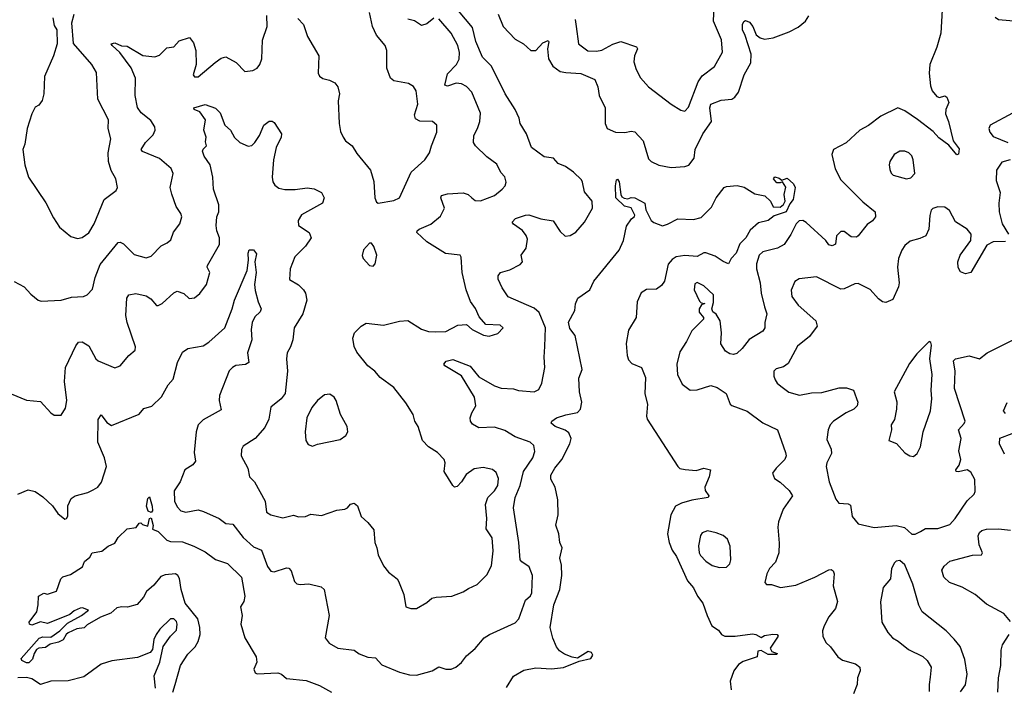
# Model space of a CAD drawing. Extents: x 2199565 to 2323334, y 894172 to 1018966.
# Tile 346 of 440: x 2305175 to 2310859, y 968265 to 972113. Entities that reach past the tile are written whole.
import ezdxf

# ---------------------------------------------------------------- set-up
doc = ezdxf.new("R2010")
doc.units = 0

msp = doc.modelspace()

# ---------------------------------------------------------------- linework, layer by layer
at = {"layer": '0CON10XD'}
for points in [[(2307465, 968328.9), (2307555.7, 968354.3), (2307595, 968377.5), (2307635.9, 968364.1), (2307665, 968363.8), (2307692.5, 968375), (2307725, 968403.3), (2307755, 968441.2), (2307805, 968483.8), (2307855.7, 968544.3), (2307886.7, 968565), (2308035, 968632), (2308055.5, 968654.5), (2308095, 968762), (2308123.1, 968786.9), (2308132.2, 968805), (2308134.5, 968905), (2308116.9, 968955), (2308073.2, 968983.2), (2308064.5, 968995), (2308057.3, 969095), (2308025.4, 969295), (2308034.7, 969355), (2308064.8, 969425.2), (2308083.2, 969505), (2308136.9, 969585), (2308148.5, 969621.5), (2308142.2, 969655), (2308121.4, 969675), (2308035, 969705.6), (2307975, 969741.5), (2307915, 969762.2), (2307825, 969758), (2307788.3, 969778.3), (2307776.7, 969795), (2307776, 969815), (2307784.4, 969845), (2307809.1, 969885), (2307801.3, 969935), (2307725, 970058.5), (2307629.4, 970115), (2307623.1, 970125), (2307637.1, 970142.9), (2307675, 970151.3), (2307775, 970114.2), (2307825, 970051.5), (2307915, 969999.5), (2307955, 969985.5), (2308025, 969982.5), (2308055, 969972.9), (2308145, 969965.6), (2308171.9, 969978.1), (2308188.9, 970015), (2308206.4, 970105), (2308202.3, 970165), (2308206.7, 970226.7), (2308209.4, 970335), (2308173.3, 970423.3), (2308145, 970448.5), (2307995, 970514.2), (2307959.4, 970565), (2307938, 970615), (2307938, 970635), (2307951.2, 970655), (2308005, 970669.4), (2308065, 970700), (2308077.1, 970715), (2308070.6, 970755), (2308099.1, 970795), (2308106.2, 970846.2), (2308098.5, 970868.5), (2308076.7, 970896.7), (2308025, 970933.3), (2308017.5, 970945), (2308037.5, 970965), (2308095, 970985.8), (2308115, 970987.1), (2308183.4, 970963.4), (2308255, 970951.4), (2308295, 970891.2), (2308324.4, 970864.4), (2308352.1, 970867.9), (2308385, 970886), (2308435, 970944.2), (2308481.9, 971025), (2308478.9, 971065), (2308435, 971118.8), (2308424.5, 971175), (2308418.9, 971188.9), (2308372.4, 971232.4), (2308325, 971265.6), (2308283.1, 971283.1), (2308256.2, 971315), (2308202.1, 971322.1), (2308130, 971375), (2308100, 971455), (2308063.4, 971513.4), (2308058.6, 971545), (2308035.5, 971595.5), (2307977.1, 971685), (2307898.1, 971845), (2307847.5, 971897.5), (2307808.2, 971988.2), (2307788.5, 972068.5), (2307707.6, 972165)], [(2308381.2, 972115), (2308388.2, 972075), (2308400.8, 971975), (2308454.1, 971934.1), (2308505, 971932.5), (2308535, 971938.2), (2308598.8, 971971.2), (2308645, 971986.7), (2308736, 971956), (2308741.1, 971945), (2308724.6, 971905), (2308720.2, 971870.2), (2308732.9, 971825), (2308758.7, 971778.7), (2308805, 971726.2), (2308936.2, 971625), (2308990.5, 971590.5), (2309015, 971586.2), (2309035, 971608.8), (2309090.6, 971755), (2309115, 971789.4), (2309186.7, 971843.3), (2309231.5, 971925), (2309226.6, 971996.6), (2309180, 972105), (2309184.2, 972195)], [(2310499.7, 972170.3), (2310491.8, 972035), (2310468.9, 971955), (2310428.8, 971855), (2310424.5, 971805), (2310432.2, 971732.2), (2310443.1, 971703.1), (2310469.2, 971669.2), (2310485, 971664.3), (2310515, 971673.8), (2310527.1, 971667.1), (2310538, 971635), (2310521.4, 971595), (2310519.7, 971569.7), (2310536.5, 971525), (2310563.2, 971413.2), (2310598.9, 971368.9), (2310595, 971336.7), (2310585, 971334), (2310539.3, 971389.3), (2310481.4, 971431.4), (2310447.9, 971467.9), (2310357.9, 971537.9), (2310285, 971587.7), (2310245, 971604.4), (2310145, 971557.3), (2310075, 971501.9), (2310025, 971475.7), (2309945, 971403.5), (2309872.9, 971365), (2309862.5, 971335), (2309883, 971253), (2309915, 971189.2), (2310041.1, 971061.1), (2310114, 971005), (2310115.8, 970975), (2310097.4, 970952.6), (2310067.9, 970932.1), (2310015.6, 970865), (2310005, 970858.9), (2309975, 970860), (2309935, 970891.4), (2309915, 970891.2), (2309890.8, 970865), (2309885, 970816.7), (2309865, 970807.5), (2309845, 970814.4), (2309827.9, 970837.9), (2309715, 970942.2), (2309695, 970954.3), (2309675, 970952.5), (2309657.1, 970935), (2309627, 970873), (2309588, 970815), (2309548.8, 970795), (2309465, 970773.3), (2309443.8, 970755), (2309428.4, 970705), (2309427.3, 970675), (2309448.9, 970595), (2309455.8, 970535), (2309475.3, 970455.3), (2309488.6, 970415), (2309475.8, 970365), (2309475.7, 970335), (2309465.7, 970315), (2309385, 970267.5), (2309345.5, 970215), (2309315, 970187.1), (2309295, 970181.1), (2309274.3, 970184.3), (2309250, 970200), (2309223, 970243), (2309225.6, 970305), (2309218.6, 970375), (2309195, 970413.8), (2309177, 970427), (2309170, 970445), (2309179.5, 970480.5), (2309180, 970525), (2309125, 970577.5), (2309085, 970596.7), (2309071.7, 970588.3), (2309068.8, 970555), (2309099.3, 970489.3), (2309108.3, 970478.3), (2309130, 970475), (2309111.7, 970468.3), (2309097.5, 970445), (2309097.5, 970425), (2309122.5, 970395), (2309122.5, 970385), (2309055, 970317.5), (2309024.4, 970255), (2308985, 970196), (2308967.5, 970125), (2308971.9, 970065), (2308999.7, 970009.7), (2309045, 969975.7), (2309085, 969976.7), (2309165, 970001.4), (2309201.1, 969991.1), (2309253.3, 969955), (2309276.7, 969895), (2309285.9, 969885.9), (2309374.5, 969854.5), (2309465, 969785.6), (2309549.2, 969745), (2309595.8, 969615), (2309598.6, 969595), (2309592.5, 969575), (2309540.8, 969525), (2309520.8, 969495), (2309532.5, 969465), (2309564.5, 969444.5), (2309617.5, 969395), (2309635.8, 969365), (2309582.7, 969287.3), (2309556.1, 969215), (2309551.5, 969185), (2309558.9, 969091.1), (2309556.9, 969035), (2309537.5, 968982.5), (2309503.8, 968945), (2309488.8, 968915), (2309476.7, 968865), (2309485, 968853.8), (2309515, 968853.8), (2309566, 968836), (2309655, 968849.5), (2309765.3, 968894.7), (2309845, 968937.1), (2309859.4, 968939.4), (2309871.4, 968931.4), (2309876.9, 968915), (2309870, 968845), (2309896.2, 968755), (2309883.3, 968715), (2309845, 968666.7), (2309818.1, 968615), (2309809.4, 968585), (2309811.4, 968555), (2309828.6, 968518.6), (2309855, 968492.9), (2309896.9, 968435), (2309925, 968417.3), (2309998.8, 968395), (2310023.8, 968375), (2310026.2, 968355), (2310012, 968315), (2310008.6, 968275), (2309988.6, 968221.4)], [(2305142.7, 970602.7), (2305200.5, 970570.5), (2305239.5, 970529.5), (2305282.5, 970495), (2305298.8, 970488.8), (2305415, 970494), (2305475, 970511.9), (2305544.3, 970515.7), (2305565, 970526), (2305595, 970558.8), (2305611.1, 970625), (2305639.9, 970700.1), (2305743.4, 970826.6), (2305755, 970829.2), (2305775, 970819.2), (2305835, 970757.1), (2305905, 970738), (2305935, 970748), (2305991.2, 970808.8), (2306026.7, 970825), (2306046.8, 970843.2), (2306063.8, 970886.2), (2306100, 970935), (2306111.4, 970975), (2306105.7, 970995), (2306078.9, 971035), (2306053.9, 971106.1), (2306042.9, 971145), (2306060.8, 971225), (2306049.2, 971255), (2305982.6, 971312.6), (2305885, 971352.9), (2305876, 971365), (2305902.2, 971405), (2305945, 971448), (2305956.7, 971475), (2305954.4, 971495), (2305931.3, 971531.3), (2305876, 971575), (2305855.7, 971605.7), (2305841.2, 971675), (2305844.6, 971775), (2305819.4, 971835), (2305754, 971924), (2305708.1, 971965), (2305704, 971975), (2305725, 971980.4), (2305762.7, 971962.7), (2305795, 971961.3), (2305886.1, 971906.1), (2305955, 971899.4), (2305981.3, 971908.7), (2306025, 971950.8), (2306065, 971956), (2306095, 971991.4), (2306155, 972010), (2306179.1, 971979.1), (2306191.9, 971935), (2306193.1, 971855), (2306176.7, 971795), (2306185, 971783.3), (2306205, 971783.8), (2306302.8, 971867.2), (2306338.7, 971891.3), (2306365, 971899.2), (2306425, 971866.2), (2306475, 971813.8), (2306520.5, 971819.5), (2306545, 971833.8), (2306562, 971855), (2306572.4, 971887.6), (2306576.5, 971995), (2306604.4, 972075), (2306602.6, 972137.4)], [(2305366.2, 972125), (2305375, 972080), (2305390, 972055), (2305391.2, 971975), (2305370, 971905), (2305318.8, 971785), (2305314.2, 971685), (2305305, 971647.5), (2305285, 971620), (2305265, 971607.5), (2305245, 971570), (2305218.1, 971485), (2305204.2, 971395.8), (2305192.5, 971365), (2305204.3, 971275), (2305225.8, 971205), (2305326.6, 971056.6), (2305371.2, 970968.8), (2305405.8, 970915.8), (2305471.3, 970861.3), (2305509.5, 970850.5), (2305535, 970856), (2305575, 970883.8), (2305605.4, 970934.6), (2305663.7, 971076.3), (2305731.7, 971128.3), (2305740, 971145), (2305729.4, 971195), (2305703.4, 971243.4), (2305687.5, 971295), (2305686.8, 971345), (2305700.5, 971425), (2305686.7, 971485), (2305687.1, 971535), (2305625.5, 971655.5), (2305618.3, 971808.3), (2305592.5, 971855), (2305485.6, 971975.6), (2305476.2, 972095), (2305488.8, 972145)], [(2306253.9, 970583.9), (2306273.3, 970655), (2306258, 970685), (2306260, 970695), (2306328.2, 970815), (2306329.2, 970855), (2306313.5, 970895), (2306309.1, 970925), (2306312.5, 970975), (2306325.6, 971005), (2306325.5, 971045.5), (2306294.4, 971135), (2306289.2, 971205), (2306274.4, 971275), (2306240.8, 971325), (2306231.2, 971355), (2306234.2, 971365.8), (2306253.8, 971385), (2306248.3, 971408.3), (2306251.2, 971435), (2306238, 971475), (2306248.2, 971535), (2306215, 971580.8), (2306182.5, 971595), (2306180, 971605), (2306245, 971623.1), (2306305, 971602), (2306332.3, 971575), (2306359.4, 971505), (2306391.4, 971475), (2306415, 971434), (2306445, 971404.2), (2306494.2, 971384.2), (2306515, 971388), (2306532.9, 971405), (2306559.4, 971445), (2306585, 971504), (2306615, 971526.7), (2306631.7, 971528.3), (2306645, 971520), (2306685.7, 971454.3), (2306684.2, 971435), (2306655.6, 971375), (2306640, 971305), (2306631.9, 971205), (2306636.6, 971176.6), (2306647.4, 971157.4), (2306670.6, 971140.6), (2306705, 971132.9), (2306765, 971132.7), (2306835, 971142.5), (2306875, 971138), (2306917.5, 971115), (2306933.3, 971085), (2306922.5, 971055), (2306802.1, 970987.9), (2306782.5, 970955), (2306784, 970925), (2306846.2, 970885), (2306858, 970855), (2306824.6, 970805.4), (2306764.2, 970745), (2306736.9, 970675), (2306732.9, 970612.9), (2306785, 970582.9), (2306814.3, 970555), (2306825.5, 970535), (2306832.5, 970495), (2306808.8, 970415), (2306760, 970335), (2306752.5, 970265), (2306737.8, 970225), (2306719.7, 970190.3), (2306714.5, 970155.5), (2306721.5, 970085), (2306708.5, 969955), (2306685, 969925.7), (2306625, 969876.7), (2306613.4, 969806.6), (2306590.3, 969759.7), (2306535, 969696), (2306465, 969651.2), (2306455, 969632.5), (2306453.1, 969595), (2306492.9, 969525), (2306500.8, 969475), (2306530.8, 969445), (2306592.2, 969335), (2306600.7, 969270.7), (2306624.5, 969254.5), (2306695, 969238.5), (2306755, 969253.3), (2306785, 969244.3), (2306825, 969245.8), (2306855, 969260), (2306917.7, 969252.3), (2307005, 969282.9), (2307052.3, 969287.7), (2307066.7, 969295), (2307085, 969316.7), (2307105, 969322), (2307125, 969307.5), (2307146, 969245), (2307185, 969211.2), (2307218.7, 969168.7), (2307224.3, 969095), (2307237.5, 969065), (2307244, 969025), (2307275, 968960), (2307304.3, 968924.3), (2307355, 968886.7), (2307362.7, 968872.7), (2307392.5, 968795), (2307405, 968723.3), (2307433.9, 968713.9), (2307465, 968713.8), (2307525, 968748.8), (2307555, 968773.8), (2307579.3, 968780.7), (2307670, 968785), (2307735, 968810), (2307765, 968830.8), (2307816.8, 968853.2), (2307871.9, 968908.1), (2307898.6, 968961.4), (2307907.4, 969047.4), (2307902.6, 969122.6), (2307868.5, 969175), (2307871.2, 969235), (2307864.5, 969315.5), (2307877.8, 969355), (2307915, 969394.4), (2307934.4, 969425), (2307938.5, 969465), (2307925, 969498.8), (2307905, 969517.1), (2307851.3, 969528.7), (2307799.1, 969520.9), (2307752.5, 969487.5), (2307725.6, 969445), (2307700.6, 969419.4), (2307685, 969415.6), (2307675, 969424.4), (2307625.6, 969505), (2307631.9, 969555), (2307625.8, 969575), (2307586.7, 969615), (2307535, 969648), (2307500, 969685), (2307476, 969765), (2307456.2, 969795), (2307446, 969835), (2307405, 969902.5), (2307335, 969990.8), (2307255, 970048), (2307224.5, 970084.5), (2307185, 970115.7), (2307121.1, 970195), (2307105, 970226.7), (2307097.5, 970275), (2307106.9, 970305), (2307146, 970345), (2307175, 970361.4), (2307275, 970349.2), (2307366.8, 970373.2), (2307415, 970377.1), (2307495, 970326.7), (2307535, 970313.1), (2307572.5, 970312.5), (2307635, 970314.4), (2307705, 970349.4), (2307754.1, 970354.1), (2307787.5, 970325), (2307852.3, 970292.3), (2307885, 970286.2), (2307935, 970302.9), (2307966.7, 970335), (2307949.3, 970349.3), (2307865, 970353.3), (2307827.3, 970397.3), (2307805.5, 970445.5), (2307776.4, 970486.4), (2307752.9, 970555), (2307730, 970655), (2307723.4, 970743.4), (2307717.1, 970755), (2307633.9, 970763.9), (2307525, 970831.9), (2307468, 970885), (2307468.8, 970895), (2307481.2, 970905), (2307547.6, 970932.4), (2307605, 970978.9), (2307627.1, 971025), (2307606.4, 971085), (2307610.9, 971099.1), (2307645, 971108.9), (2307735, 971113.6), (2307764.2, 971105), (2307784.2, 971084.2), (2307805, 971070), (2307835, 971067.3), (2307915, 971097.9), (2307959.4, 971135), (2307976.7, 971155), (2307983.1, 971175), (2307975.6, 971205.6), (2307952.2, 971232.2), (2307929.5, 971279.5), (2307872.5, 971322.5), (2307807.1, 971385), (2307794.5, 971404.5), (2307796.9, 971445), (2307818.1, 971485), (2307830.6, 971525), (2307834.4, 971574.4), (2307785, 971695.8), (2307755, 971728.5), (2307725, 971743.9), (2307695, 971746.5), (2307645, 971730.4), (2307630, 971735), (2307645, 971801.1), (2307696, 971855), (2307712.2, 971885), (2307713.4, 971923.4), (2307703.6, 971965), (2307665.5, 972035), (2307595, 972117.5)], [(2306781.2, 972121.2), (2306814, 972085), (2306835.7, 972015.7), (2306901.2, 971905), (2306898.8, 971805), (2306905, 971787.5), (2306924.1, 971774.1), (2306964.1, 971764.1), (2306995, 971748.8), (2307012, 971725), (2307020.8, 971685), (2307014.2, 971645), (2307020, 971515), (2307027.6, 971467.6), (2307042.5, 971435), (2307056.2, 971415), (2307094.6, 971384.6), (2307120.9, 971340.9), (2307200.8, 971245), (2307219.5, 971179.5), (2307225.8, 971085), (2307235, 971060), (2307245, 971054), (2307335, 971070.5), (2307367.1, 971085), (2307435, 971232.9), (2307514.2, 971305), (2307541.4, 971345), (2307551.4, 971385), (2307583.9, 971463.9), (2307583.8, 971505), (2307557.5, 971525), (2307485, 971527.9), (2307460.5, 971540.5), (2307454.6, 971565), (2307473.6, 971626.4), (2307463.6, 971703.6), (2307447.6, 971727.6), (2307420, 971745), (2307335, 971761.4), (2307315.5, 971775.5), (2307293.7, 971833.7), (2307294, 971935), (2307284.2, 971964.2), (2307235.6, 972025), (2307210.8, 972075), (2307194.5, 972155)], [(2307565, 972122), (2307525, 972089.2), (2307495, 972079.4), (2307455, 972106.7), (2307415, 972115.7)], [(2307936.3, 972145), (2307965, 972074.3), (2308035, 972001.3), (2308084.2, 971974.2), (2308126.1, 971936.1), (2308154.6, 971934.6), (2308195, 971979.6), (2308225, 971994.2), (2308229.6, 971985), (2308222.5, 971945), (2308226.7, 971886.7), (2308252.2, 971845), (2308295.3, 971815.3), (2308327.9, 971807.9), (2308415, 971803.5), (2308495, 971767.5), (2308512.2, 971725), (2308519.4, 971675), (2308553.9, 971603.9), (2308553.8, 971515), (2308566, 971486), (2308615, 971463.2), (2308667.6, 971462.4), (2308705, 971470.8), (2308725, 971466), (2308773.4, 971413.4), (2308805, 971310), (2308820, 971295), (2308865, 971273.3), (2308935, 971260.6), (2309015, 971265.8), (2309037.3, 971272.7), (2309068, 971315), (2309074.2, 971365), (2309117.5, 971455), (2309168.9, 971525), (2309159.5, 971605), (2309164.4, 971625), (2309225, 971648.1), (2309285, 971654.5), (2309304, 971666), (2309324.7, 971695.3), (2309356.7, 971795), (2309395.3, 971865), (2309397.7, 971915), (2309362.9, 972022.9), (2309346.8, 972055), (2309347.3, 972085), (2309355, 972103.1), (2309365, 972109.5), (2309388.5, 972098.5), (2309406.4, 972075), (2309426.2, 972026.2), (2309449.4, 972009.4), (2309475, 972000.5), (2309525, 972008.1), (2309616.6, 972043.4), (2309668.8, 972071.2), (2309710.8, 972105), (2309730.8, 972135)], [(2310935, 972103.8), (2310825, 972112.5), (2310805, 972126.7)], [(2310905, 971573.1), (2310776.7, 971505), (2310768.6, 971485), (2310774.3, 971465), (2310795, 971439.2), (2310878.8, 971405)], [(2310295, 971194.2), (2310320, 971200), (2310342.5, 971225), (2310332, 971305), (2310325, 971327.5), (2310307.5, 971345), (2310284, 971354), (2310255, 971354.2), (2310223.8, 971335), (2310198.8, 971295), (2310194.2, 971275), (2310197.7, 971247.7), (2310205, 971227.5), (2310216.4, 971216.4), (2310295, 971194.2)], [(2310893.3, 971305), (2310845, 971290.6), (2310814.3, 971245), (2310812, 971185), (2310834.3, 971115), (2310827.1, 971055), (2310829.5, 971005), (2310847.1, 970935), (2310882.9, 970875)], [(2307985, 968257.8), (2308025, 968324.3), (2308085, 968358.6), (2308155, 968372.5), (2308245, 968365.6), (2308315, 968374.4), (2308405, 968411.2), (2308471.2, 968425), (2308483.1, 968445), (2308475, 968460), (2308457, 968467), (2308395, 968428), (2308365, 968432.9), (2308320.8, 968450.8), (2308291.1, 968471.1), (2308273.7, 968493.7), (2308252.9, 968542.9), (2308237.3, 968605), (2308258.8, 968735), (2308293.5, 968825), (2308305.4, 968905), (2308303.5, 968965), (2308293.5, 969005), (2308305.6, 969065), (2308292.9, 969095), (2308288, 969145), (2308269.2, 969195), (2308284.2, 969255), (2308281.7, 969341.7), (2308266, 969415), (2308241.7, 969461.7), (2308241.4, 969485), (2308264.4, 969525), (2308304.7, 969575.3), (2308350.4, 969665), (2308357.9, 969695), (2308345, 969728.9), (2308323.9, 969743.9), (2308266.7, 969765), (2308243.8, 969785), (2308247.5, 969795), (2308273.8, 969815), (2308328.4, 969831.6), (2308395, 969845.6), (2308412.5, 969865), (2308420.7, 969905), (2308405.9, 969965), (2308401.8, 970045), (2308422.5, 970095), (2308381.2, 970291.2), (2308350.7, 970330.7), (2308342.4, 970367.6), (2308378.8, 970435), (2308383.9, 970473.9), (2308396, 970505), (2308466.2, 970555), (2308490, 970605), (2308636.1, 970783.9), (2308660.5, 970839.5), (2308678.3, 970921.7), (2308706.1, 970963.9), (2308723.6, 970976.4), (2308726.7, 970985), (2308705, 971026.9), (2308666.7, 971036.7), (2308615.6, 971085), (2308613.6, 971155), (2308620.6, 971189.4), (2308625, 971192), (2308635, 971176.7), (2308644.5, 971104.5), (2308650.8, 971090.8), (2308665, 971083.1), (2308685, 971078.8), (2308705, 971086.7), (2308725, 971084.2), (2308783.8, 971055), (2308789.2, 971015), (2308820.8, 970955), (2308835, 970943.1), (2308885, 970924.4), (2308915, 970932.7), (2308975, 970963.1), (2309065, 970960.8), (2309108.1, 970971.9), (2309168.1, 971031.9), (2309196, 971085), (2309242.5, 971145), (2309255, 971151.2), (2309316.7, 971156.7), (2309357, 971147), (2309418.3, 971108.3), (2309476.1, 971096.1), (2309510, 971065), (2309525, 971033.3), (2309565, 971032), (2309585, 971046.7), (2309594, 971065), (2309588, 971105), (2309596.9, 971146.9), (2309578.3, 971178.3), (2309565, 971171.2), (2309545, 971172), (2309526.7, 971195), (2309535, 971206.2), (2309559.5, 971199.5), (2309575, 971187.5), (2309605, 971198.8), (2309641.2, 971165), (2309652, 971145), (2309639.1, 971075), (2309619.8, 971050.2), (2309600, 971005), (2309529.6, 970980.4), (2309495, 970954.7), (2309439.4, 970940.6), (2309391.5, 970898.5), (2309367.1, 970855), (2309331.2, 970818.8), (2309310.9, 970765), (2309281.4, 970735), (2309265.8, 970704.2), (2309235, 970716.9), (2309188.8, 970748.8), (2309135, 970768), (2309125, 970768), (2309085, 970745.5), (2309015, 970751.7), (2308965.3, 970744.7), (2308941, 970729), (2308918.7, 970701.3), (2308896.8, 970605), (2308880.4, 970579.6), (2308851.8, 970558.2), (2308793.7, 970556.4), (2308762.8, 970537.2), (2308738.9, 970485), (2308733.5, 970395), (2308688.5, 970321.5), (2308675.3, 970245), (2308681.1, 970175), (2308689.5, 970149.5), (2308708.9, 970128.9), (2308763.8, 970105), (2308787.8, 970047.8), (2308783.8, 969953.8), (2308799.5, 969895), (2308794.2, 969825), (2308798, 969808), (2308975, 969533.3), (2308985, 969523.3), (2309016.1, 969516.1), (2309079.1, 969510.9), (2309125, 969524.4), (2309162.5, 969515), (2309155.7, 969475), (2309129.2, 969415), (2309131.2, 969395), (2309153.8, 969365), (2309150, 969355), (2309055, 969340), (2308995, 969322.3), (2308961.5, 969305), (2308932.9, 969255), (2308915.4, 969145), (2308923.6, 969095), (2308940.7, 969050.7), (2308965.7, 969015.7), (2309029.6, 968875), (2309065, 968834.4), (2309088.5, 968785), (2309118.5, 968745), (2309143.6, 968673.6), (2309170, 968615), (2309209.5, 968589.5), (2309226, 968565), (2309244.6, 968554.6), (2309305, 968555.4), (2309405, 968568.2), (2309424.5, 968564.5), (2309455, 968547.5), (2309475, 968558), (2309523.2, 968566.8), (2309547.5, 968565), (2309553.8, 968555), (2309506.7, 968485), (2309516.2, 968466.2), (2309547.5, 968455), (2309545, 968450), (2309495, 968450), (2309455, 968472), (2309435, 968468.8), (2309432.5, 968435), (2309350.6, 968409.4), (2309325, 968392.2), (2309296.5, 968355), (2309276.5, 968295), (2309282.7, 968245)], [(2310866.4, 970833.6), (2310795, 970831.1), (2310758.3, 970811.7), (2310665, 970653.8), (2310635, 970646.2), (2310605, 970658), (2310592.1, 970682.1), (2310590.5, 970715), (2310604.4, 970755), (2310665, 970838.8), (2310667.9, 970875), (2310643.5, 970903.5), (2310576, 970946), (2310542.1, 971012.1), (2310515, 971031.2), (2310475, 971033.3), (2310446.7, 971023.3), (2310436.8, 971013.2), (2310427.8, 970982.2), (2310423.1, 970905), (2310405, 970866), (2310370.6, 970849.4), (2310315.5, 970834.5), (2310285, 970810), (2310267, 970783), (2310248.2, 970735), (2310242.3, 970685), (2310251.5, 970595), (2310247.9, 970572.1), (2310215, 970498), (2310175, 970480.8), (2310155, 970485.7), (2310132.6, 970502.6), (2310085, 970555.7), (2310015, 970590), (2309995, 970588.6), (2309935, 970559.5), (2309915, 970557.3), (2309775, 970630), (2309675, 970618.1), (2309648.7, 970601.3), (2309627.9, 970552.1), (2309631.4, 970515), (2309669.5, 970465), (2309771.1, 970375), (2309777.8, 970345), (2309735, 970284.2), (2309665, 970229.4), (2309610.9, 970129.1), (2309585, 970109.2), (2309542.3, 970097.7), (2309527.5, 970085), (2309527.5, 970055), (2309536.2, 970035), (2309548, 970015), (2309568.9, 969998.9), (2309615, 969962.9), (2309676.8, 969946.8), (2309745, 969960), (2309805, 969960.5), (2309905, 969987.8), (2309948.3, 969988.3), (2309988.8, 969975), (2310012.9, 969905), (2310010, 969885), (2309989.2, 969865), (2309945, 969844.5), (2309873.6, 969796.4), (2309854.4, 969775), (2309841.9, 969745), (2309835, 969690), (2309859.2, 969635), (2309861.2, 969608.8), (2309834.2, 969555), (2309830.8, 969535), (2309847.1, 969445), (2309885.8, 969345.8), (2309903.1, 969323.1), (2309958.1, 969318.1), (2309970.8, 969310.8), (2309980, 969245), (2310015, 969202.5), (2310108.3, 969181.7), (2310235, 969194), (2310282, 969182), (2310325, 969143.3), (2310345, 969143.8), (2310375, 969158.8), (2310403.2, 969176.8), (2310475, 969177.1), (2310545, 969200), (2310575, 969234), (2310643.6, 969336.4), (2310684.3, 969375), (2310690.4, 969389.6), (2310688.5, 969458.5), (2310665, 969501.9), (2310645, 969515.6), (2310595, 969502.9), (2310581.2, 969505), (2310578, 969515), (2310598.5, 969541.5), (2310606.9, 969575), (2310596.2, 969625), (2310608.9, 969695), (2310594, 969745), (2310627.9, 969782.1), (2310632.5, 969795), (2310571.1, 969985), (2310574.6, 970085.4), (2310564.7, 970145), (2310576.2, 970155), (2310655, 970173.5), (2310715, 970155.7), (2310759.5, 970190.5), (2310921.8, 970271.8)], [(2307215, 970690), (2307227.5, 970705), (2307236.7, 970755), (2307220, 970805), (2307205, 970822.5), (2307195, 970822.5), (2307158.8, 970785), (2307152.3, 970752.3), (2307157.5, 970735), (2307193.6, 970693.6), (2307215, 970690)], [(2305165, 969373.8), (2305225, 969400), (2305265, 969390), (2305309.7, 969359.7), (2305365, 969306.7), (2305395, 969263.3), (2305435, 969231.2), (2305445, 969233.3), (2305452.5, 969247.5), (2305453, 969307), (2305471.4, 969348.6), (2305495.3, 969364.7), (2305568, 969385), (2305599.9, 969400.1), (2305625.6, 969415), (2305646.7, 969443.3), (2305676.4, 969535), (2305664.2, 969585), (2305626.5, 969675), (2305628.1, 969805), (2305645, 969832.5), (2305677.9, 969787.9), (2305705, 969771.2), (2305865, 969836), (2305891.9, 969868.1), (2305937.7, 969882.3), (2305993.1, 969936.9), (2306033.1, 970005), (2306060.8, 970039.2), (2306085.7, 970135), (2306115.8, 970194.2), (2306145, 970216), (2306235, 970231.4), (2306267.4, 970252.6), (2306359.5, 970335), (2306402.3, 970445), (2306415, 970493.8), (2306487.3, 970665), (2306496.5, 970725), (2306493.8, 970766.2), (2306500, 970785), (2306525, 970784.5), (2306541.7, 970761.7), (2306532.5, 970715), (2306540.5, 970655), (2306531.3, 970585), (2306535, 970550.6), (2306550.8, 970485), (2306569.5, 970445), (2306562.7, 970427.3), (2306531.9, 970398.1), (2306517.8, 970365), (2306510.8, 970325), (2306514.4, 970265), (2306489.4, 970190.6), (2306497.5, 970135), (2306477.7, 970122.3), (2306422.8, 970117.2), (2306403.6, 970106.4), (2306385, 970085.7), (2306328.9, 969945), (2306326.2, 969915), (2306337.7, 969862.3), (2306235, 969804.4), (2306206.2, 969775), (2306193.3, 969735), (2306181.8, 969615), (2306190, 969565), (2306175.4, 969544.6), (2306127.5, 969515), (2306101.9, 969445), (2306066.2, 969393.8), (2306068, 969335), (2306085, 969300.6), (2306105, 969278.9), (2306135, 969271.2), (2306205, 969284.4), (2306235.4, 969275.4), (2306326.2, 969235), (2306365, 969204.4), (2306405, 969202), (2306464.4, 969125), (2306525, 969071.1), (2306571.5, 969051.5), (2306605, 968956.7), (2306625, 968930), (2306645, 968926), (2306715, 968948.8), (2306728, 968948), (2306741.7, 968931.7), (2306760.5, 968870.5), (2306775, 968856.2), (2306795, 968852.5), (2306845, 968857.1), (2306915, 968840), (2306932.5, 968825), (2306960.6, 968675), (2306938, 968545), (2306961.2, 968515), (2307012.5, 968485), (2307105, 968474.2), (2307135, 968452), (2307185, 968434.2), (2307229.1, 968429.1), (2307265, 968389.4), (2307368, 968348), (2307425, 968331.1), (2307465, 968328.9)], [(2305125, 969954.2), (2305215, 969916.7), (2305295, 969908.8), (2305355, 969843.3), (2305375, 969830), (2305415, 969830), (2305439.7, 969870.3), (2305448.1, 969915), (2305434.6, 970024.6), (2305439.1, 970105), (2305499.5, 970230.5), (2305515, 970251.2), (2305535, 970254.2), (2305575, 970230.8), (2305615, 970156.2), (2305628, 970145), (2305725, 970104.3), (2305755, 970115.8), (2305805.5, 970174.5), (2305841.2, 970205), (2305844.3, 970225), (2305795.6, 970365), (2305788.1, 970405), (2305793.3, 970506.7), (2305804.4, 970525.6), (2305845, 970533.1), (2305905, 970520), (2305932.7, 970502.7), (2305964.2, 970464.2), (2305975, 970464), (2305998, 970475), (2306065, 970537.1), (2306085, 970545.8), (2306122.3, 970532.3), (2306154.1, 970504.1), (2306185, 970508), (2306215, 970532), (2306253.9, 970583.9)], [(2310335, 969592), (2310355, 969610), (2310375, 969647.5), (2310391.1, 969735), (2310432, 969855), (2310440.5, 969925), (2310437.1, 969975), (2310442.7, 970065), (2310428, 970155), (2310438.8, 970235), (2310435, 970250), (2310425, 970256.7), (2310354.5, 970185.5), (2310311.1, 970128.9), (2310222.9, 969965), (2310238.2, 969908.2), (2310236.7, 969865), (2310225.7, 969805), (2310206.2, 969775), (2310208, 969745), (2310192.9, 969685), (2310236.8, 969666.8), (2310284.1, 969614.1), (2310312.5, 969595), (2310335, 969592)], [(2306865, 969652), (2306895, 969664), (2307025, 969690), (2307057.7, 969712.3), (2307070, 969735), (2307066.2, 969765), (2307027.5, 969835), (2307002, 969915), (2306990, 969935), (2306965, 969952.5), (2306935, 969947.5), (2306894.3, 969915.7), (2306861.2, 969875), (2306832, 969815), (2306823.9, 969733.9), (2306826.7, 969685), (2306840.5, 969660.5), (2306865, 969652)], [(2310865, 969840), (2310854, 969855), (2310875, 969903.3)], [(2310858.8, 969605), (2310830.6, 969665), (2310833, 969697), (2310904.2, 969725)], [(2305935, 969268), (2305916.6, 969276.6), (2305906.9, 969305), (2305915, 969350), (2305925, 969360), (2305940.7, 969305), (2305941.7, 969278.3), (2305935, 969268)], [(2306059.3, 968230.7), (2306073.5, 968276.5), (2306104.1, 968385.9), (2306145, 968451.8), (2306187.5, 968492.5), (2306206, 968524), (2306216.1, 968565), (2306214.7, 968605), (2306203.1, 968655), (2306130.2, 968745), (2306107.5, 968825), (2306098.2, 968888.2), (2306088.9, 968905), (2306075, 968913.8), (2306015, 968908.9), (2305990.2, 968899.8), (2305950.4, 968849.6), (2305906.9, 968813.1), (2305890.3, 968779.7), (2305852.3, 968737.7), (2305797.7, 968722.3), (2305765, 968724.2), (2305735, 968718.1), (2305701.5, 968688.5), (2305641.2, 968665), (2305565, 968620), (2305546.8, 968603.2), (2305505, 968598.1), (2305455, 968574.4), (2305443.1, 968565), (2305425.7, 968534.3), (2305400, 968520), (2305351.5, 968508.5), (2305325, 968490), (2305285, 968486.5), (2305273, 968477), (2305258.6, 968455), (2305248.5, 968421.5), (2305228.3, 968401.7), (2305215, 968400), (2305187.5, 968415), (2305183.3, 968425), (2305287.3, 968542.7), (2305309.5, 968550.5), (2305355, 968549.4), (2305407.5, 968585), (2305450.9, 968629.1), (2305532, 968675), (2305572.5, 968705), (2305538.3, 968718.3), (2305525, 968716.2), (2305489.2, 968700.8), (2305465, 968680), (2305335, 968627.5), (2305295, 968637.5), (2305245, 968617.5), (2305232.5, 968625), (2305230, 968635), (2305273.8, 968695), (2305282.5, 968735), (2305284.2, 968785.8), (2305315, 968802.5), (2305335, 968797.5), (2305387.5, 968815), (2305413.6, 968886.4), (2305425, 968897.5), (2305468.3, 968911.7), (2305537.5, 968955), (2305550, 968985), (2305579.3, 969010.7), (2305594.2, 969035.8), (2305650, 969045), (2305686.4, 969073.6), (2305725, 969092.5), (2305743.3, 969125), (2305796.4, 969173.6), (2305847.7, 969182.3), (2305865, 969207.5), (2305875, 969210), (2305885, 969200)], [(2305885, 969200), (2305915, 969190), (2305924, 969235), (2305935, 969238.8), (2305945.7, 969194.3), (2305941.7, 969171.7), (2305975, 969158.7), (2306025, 969108.5), (2306045, 969100.9), (2306115, 969099.2), (2306180, 969075), (2306245, 969040.8), (2306305, 968997.5), (2306375, 968974), (2306455, 968895.6), (2306475.6, 968785), (2306468.1, 968755), (2306450.6, 968725), (2306458.8, 968675), (2306450.8, 968625), (2306475.7, 968545.7), (2306540, 968435), (2306543.8, 968405), (2306526.7, 968365), (2306535, 968342.5), (2306546.7, 968336.7), (2306665, 968343.8), (2306685.5, 968335.5), (2306715, 968310), (2306829.3, 968299.3), (2306905, 968270), (2306975, 968232)], [(2309215, 968951.4), (2309255, 968953.8), (2309275, 968972.5), (2309280.8, 968995), (2309276.2, 969075), (2309260.5, 969115), (2309236.5, 969136.5), (2309195, 969151.8), (2309145, 969162.5), (2309115, 969152), (2309104.4, 969135.6), (2309093.6, 969076.4), (2309097.8, 969035), (2309105, 969020.8), (2309135, 968988.6), (2309172.2, 968962.2), (2309215, 968951.4)], [(2310895, 968640), (2310855.4, 968685.4), (2310755, 968740), (2310690.8, 968795), (2310615, 968836.9), (2310542.5, 968865), (2310510, 968895), (2310498.8, 968935), (2310511.7, 968958.3), (2310545, 968987.5), (2310675, 969022.2), (2310727.5, 969025), (2310732.5, 969035), (2310713, 969083), (2310707.1, 969135), (2310715, 969153.8), (2310728.8, 969165), (2310755, 969173.3), (2310825, 969174.4), (2310895, 969167.1)], [(2310605, 968234), (2310635.6, 968274.4), (2310644.4, 968335), (2310630.9, 968420.9), (2310603.8, 968495), (2310568.3, 968538.3), (2310523.3, 968585), (2310384.5, 968694.5), (2310364.4, 968734.4), (2310330, 968855), (2310285, 968967.5), (2310255, 968992.5), (2310235, 968988), (2310225, 968978.8), (2310207.1, 968945), (2310200.8, 968885), (2310159.4, 968835), (2310143.2, 968753.2), (2310152.5, 968635), (2310185.9, 968575.9), (2310214, 968545), (2310246.8, 968526.8), (2310305, 968477.5), (2310387.8, 968437.8), (2310414, 968415), (2310436, 968375), (2310431.4, 968318.6), (2310424.3, 968275), (2310424, 968235)], [(2305959.2, 968255), (2305952.2, 968325), (2305984.4, 968405), (2306002.9, 968495), (2306045.7, 968554.3), (2306080.3, 968589.7), (2306084.3, 968625), (2306080.3, 968640.3), (2306065, 968655.8), (2306045, 968654), (2305985, 968595.6), (2305963.5, 968565), (2305948.8, 968535), (2305941.3, 968478.7), (2305928.7, 968461.3), (2305855, 968430.9), (2305707.7, 968412.3), (2305645, 968392.8), (2305545, 968320.8), (2305455, 968296.1), (2305355, 968294.2), (2305295, 968276.2), (2305245, 968309.1), (2305215, 968315.4), (2305164.7, 968314.7)], [(2310821.1, 968231.1), (2310825.4, 968314.6), (2310839.4, 968385), (2310841.1, 968475), (2310848.1, 968505), (2310886.7, 968565)]]:
    msp.add_lwpolyline(points, dxfattribs=at)

doc.saveas('drawing.dxf')
